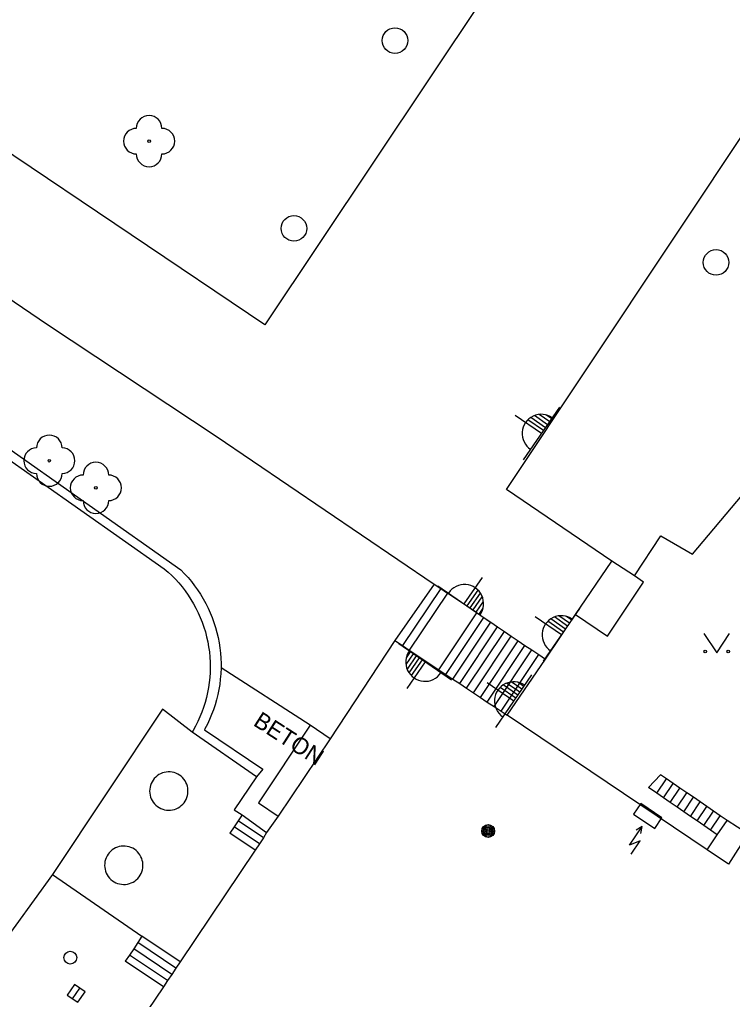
# Model space of a CAD drawing. Extents: x -539515 to -538098, y -1182060 to -1180157.
# Drawn here: x -538553.16 to -538525.3, y -1181673.44 to -1181635.15 of the extents above; entities that cross this region are included whole.
import ezdxf

# ---------------------------------------------------------------- set-up
doc = ezdxf.new("R2010")
doc.units = 0
for name, color, linetype in [('Vrstva 11', 7, 'Continuous'), ('Vrstva 22', 7, 'Continuous'), ('Vrstva 24', 7, 'Continuous'), ('Vrstva 25', 7, 'Continuous'), ('Vrstva 27', 7, 'Continuous'), ('Vrstva 28', 7, 'Continuous'), ('Vrstva 36', 7, 'Continuous'), ('Vrstva 37', 7, 'Continuous'), ('Vrstva 40', 7, 'Continuous'), ('Vrstva 5', 7, 'Continuous')]:
    doc.layers.add(name, color=color, linetype=linetype)

msp = doc.modelspace()

# ---------------------------------------------------------------- linework, layer by layer
at = {"layer": 'Vrstva 11'}
for p, q in [((-538555.13, -1181650.83), (-538546.86, -1181656.66)), ((-538555.23, -1181651.19), (-538547.51, -1181656.61)), ((-538536.699, -1181657.385), (-538538.198, -1181659.614)), ((-538536.5, -1181660.743), (-538535.015, -1181658.512)), ((-538536.231, -1181660.923), (-538534.748, -1181658.695)), ((-538535.961, -1181661.102), (-538534.484, -1181658.882)), ((-538535.691, -1181661.282), (-538534.215, -1181659.063)), ((-538535.421, -1181661.461), (-538533.946, -1181659.244)), ((-538535.152, -1181661.64), (-538533.677, -1181659.425)), ((-538534.882, -1181661.82), (-538533.409, -1181659.606)), ((-538534.612, -1181662), (-538533.139, -1181659.787)), ((-538534.342, -1181662.179), (-538532.87, -1181659.968)), ((-538541.81, -1181662.73), (-538545.29, -1181660.49)), ((-538547.58, -1181662.1), (-538551.87, -1181668.56)), ((-538546.42, -1181663), (-538547.58, -1181662.1)), ((-538541.026, -1181663.257), (-538541.81, -1181662.73)), ((-538528.11, -1181664.66), (-538528.58, -1181665.16)), ((-538528.254, -1181665.385), (-538527.875, -1181664.822)), ((-538527.991, -1181665.566), (-538527.612, -1181665.003)), ((-538527.729, -1181665.746), (-538527.35, -1181665.184)), ((-538527.466, -1181665.927), (-538527.087, -1181665.365)), ((-538527.203, -1181666.108), (-538526.824, -1181665.545)), ((-538526.94, -1181666.289), (-538526.561, -1181665.726)), ((-538526.678, -1181666.47), (-538526.299, -1181665.907)), ((-538526.415, -1181666.651), (-538526.036, -1181666.088)), ((-538526.152, -1181666.832), (-538525.773, -1181666.269)), ((-538524.695, -1181666.977), (-538525.51, -1181666.45)), ((-538543.789, -1181667.368), (-538544.78, -1181666.702)), ((-538543.63, -1181667.132), (-538544.621, -1181666.466)), ((-538543.949, -1181667.606), (-538544.94, -1181666.94)), ((-538551.87, -1181668.56), (-538555.71, -1181673.84)), ((-538551.87, -1181668.56), (-538548.38, -1181670.97)), ((-538546.886, -1181671.974), (-538548.38, -1181670.97)), ((-538547.051, -1181672.219), (-538548.539, -1181671.219)), ((-538547.38, -1181672.709), (-538548.868, -1181671.709)), ((-538547.215, -1181672.464), (-538548.703, -1181671.464)), ((-538547.542, -1181672.95), (-538549.03, -1181671.95))]:
    msp.add_line(p, q, dxfattribs=at)
for points in [[(-538529.132, -1181656.891), (-538528.1, -1181655.33), (-538526.86, -1181656.04), (-538524.92, -1181653.74)], [(-538528.77, -1181657.13), (-538529.132, -1181656.891), (-538530.01, -1181656.31)], [(-538547.51, -1181656.61), (-538547.359, -1181656.741), (-538547.213, -1181656.877), (-538547.074, -1181657.02), (-538546.939, -1181657.167), (-538546.811, -1181657.32), (-538546.689, -1181657.479), (-538546.574, -1181657.641), (-538546.465, -1181657.809), (-538546.363, -1181657.98), (-538546.268, -1181658.156), (-538546.18, -1181658.335), (-538546.099, -1181658.518), (-538546.026, -1181658.703), (-538545.96, -1181658.892), (-538545.901, -1181659.083), (-538545.851, -1181659.276), (-538545.808, -1181659.471), (-538545.773, -1181659.667), (-538545.746, -1181659.865), (-538545.727, -1181660.064), (-538545.716, -1181660.263), (-538545.713, -1181660.463), (-538545.718, -1181660.662), (-538545.73, -1181660.861), (-538545.751, -1181661.06), (-538545.78, -1181661.258), (-538545.817, -1181661.454), (-538545.861, -1181661.648), (-538545.913, -1181661.841), (-538545.973, -1181662.031), (-538546.041, -1181662.219), (-538546.116, -1181662.404), (-538546.198, -1181662.586), (-538546.288, -1181662.765), (-538546.384, -1181662.939), (-538546.42, -1181663)], [(-538546.86, -1181656.66), (-538546.717, -1181656.805), (-538546.579, -1181656.956), (-538546.448, -1181657.113), (-538546.323, -1181657.274), (-538546.204, -1181657.44), (-538546.092, -1181657.61), (-538545.986, -1181657.785), (-538545.888, -1181657.964), (-538545.796, -1181658.146), (-538545.712, -1181658.332), (-538545.635, -1181658.521), (-538545.566, -1181658.713), (-538545.504, -1181658.908), (-538545.45, -1181659.105), (-538545.403, -1181659.304), (-538545.365, -1181659.504), (-538545.334, -1181659.706), (-538545.311, -1181659.909), (-538545.296, -1181660.112), (-538545.29, -1181660.316), (-538545.29, -1181660.49), (-538545.3, -1181660.724), (-538545.317, -1181660.928), (-538545.342, -1181661.13), (-538545.375, -1181661.332), (-538545.416, -1181661.532), (-538545.465, -1181661.73), (-538545.521, -1181661.926), (-538545.585, -1181662.12), (-538545.657, -1181662.311), (-538545.736, -1181662.499), (-538545.822, -1181662.684), (-538545.916, -1181662.866), (-538545.94, -1181662.91)], [(-538536.96, -1181657.21), (-538536.699, -1181657.385), (-538536.44, -1181657.56)], [(-538531.429, -1181658.403), (-538530.18, -1181659.25), (-538528.77, -1181657.13)], [(-538536.77, -1181660.564), (-538535.29, -1181658.34), (-538536.44, -1181657.56), (-538537.937, -1181659.788)], [(-538535.29, -1181658.34), (-538535.015, -1181658.512), (-538534.748, -1181658.695), (-538534.484, -1181658.882), (-538534.215, -1181659.063), (-538533.946, -1181659.244), (-538533.677, -1181659.425), (-538533.409, -1181659.606), (-538533.139, -1181659.787), (-538532.87, -1181659.968), (-538532.6, -1181660.15)], [(-538538.49, -1181659.42), (-538538.198, -1181659.614), (-538537.937, -1181659.788), (-538536.77, -1181660.564), (-538536.5, -1181660.743), (-538536.231, -1181660.923), (-538535.961, -1181661.102), (-538535.691, -1181661.282), (-538535.421, -1181661.461), (-538535.152, -1181661.64), (-538534.882, -1181661.82), (-538534.612, -1181662), (-538534.342, -1181662.179), (-538534.1, -1181662.34)], [(-538545.94, -1181662.91), (-538543.65, -1181664.45), (-538543.9, -1181664.74), (-538546.42, -1181663)], [(-538541.81, -1181662.73), (-538543.83, -1181665.76), (-538543.057, -1181666.279)], [(-538546.581, -1181665.262), (-538546.589, -1181665.185), (-538546.605, -1181665.11), (-538546.628, -1181665.036), (-538546.659, -1181664.965), (-538546.697, -1181664.897), (-538546.742, -1181664.834), (-538546.793, -1181664.776), (-538546.85, -1181664.724), (-538546.912, -1181664.677), (-538546.979, -1181664.637), (-538547.049, -1181664.605), (-538547.122, -1181664.579), (-538547.197, -1181664.562), (-538547.274, -1181664.552), (-538547.352, -1181664.55), (-538547.429, -1181664.557), (-538547.505, -1181664.571), (-538547.579, -1181664.593), (-538547.651, -1181664.622), (-538547.719, -1181664.659), (-538547.783, -1181664.702), (-538547.842, -1181664.752), (-538547.896, -1181664.808), (-538547.944, -1181664.869), (-538547.985, -1181664.934), (-538548.019, -1181665.004), (-538548.046, -1181665.077), (-538548.065, -1181665.152), (-538548.077, -1181665.228), (-538548.08, -1181665.306), (-538548.075, -1181665.383), (-538548.063, -1181665.459), (-538548.043, -1181665.534), (-538548.015, -1181665.606), (-538547.979, -1181665.675), (-538547.937, -1181665.74), (-538547.889, -1181665.8), (-538547.834, -1181665.855), (-538547.774, -1181665.904), (-538547.71, -1181665.947), (-538547.641, -1181665.983), (-538547.569, -1181666.011), (-538547.494, -1181666.032), (-538547.418, -1181666.045), (-538547.341, -1181666.05), (-538547.263, -1181666.047), (-538547.187, -1181666.036), (-538547.111, -1181666.017), (-538547.039, -1181665.991), (-538546.969, -1181665.957), (-538546.903, -1181665.917), (-538546.842, -1181665.869), (-538546.786, -1181665.816), (-538546.735, -1181665.757), (-538546.691, -1181665.693), (-538546.654, -1181665.625), (-538546.624, -1181665.554), (-538546.602, -1181665.48), (-538546.587, -1181665.404), (-538546.58, -1181665.327), (-538546.581, -1181665.262)], [(-538543.9, -1181664.74), (-538544.77, -1181666.03), (-538544.462, -1181666.229), (-538543.51, -1181666.92)], [(-538525.51, -1181666.45), (-538525.773, -1181666.269), (-538526.036, -1181666.088), (-538526.299, -1181665.907), (-538526.561, -1181665.726), (-538526.824, -1181665.545), (-538527.087, -1181665.365), (-538527.35, -1181665.184), (-538527.612, -1181665.003), (-538527.875, -1181664.822), (-538528.11, -1181664.66)], [(-538525.895, -1181667.009), (-538526.152, -1181666.832), (-538526.415, -1181666.651), (-538526.678, -1181666.47), (-538526.94, -1181666.289), (-538527.203, -1181666.108), (-538527.466, -1181665.927), (-538527.729, -1181665.746), (-538527.991, -1181665.566), (-538528.254, -1181665.385), (-538528.58, -1181665.16)], [(-538544.462, -1181666.229), (-538544.621, -1181666.466), (-538544.78, -1181666.702), (-538544.94, -1181666.94)], [(-538526.287, -1181667.603), (-538525.895, -1181667.009), (-538525.51, -1181666.45)], [(-538548.341, -1181668.162), (-538548.349, -1181668.085), (-538548.365, -1181668.01), (-538548.388, -1181667.936), (-538548.419, -1181667.865), (-538548.457, -1181667.797), (-538548.502, -1181667.734), (-538548.553, -1181667.676), (-538548.61, -1181667.624), (-538548.672, -1181667.577), (-538548.739, -1181667.537), (-538548.809, -1181667.505), (-538548.882, -1181667.479), (-538548.957, -1181667.462), (-538549.034, -1181667.452), (-538549.112, -1181667.45), (-538549.189, -1181667.457), (-538549.265, -1181667.471), (-538549.339, -1181667.493), (-538549.411, -1181667.522), (-538549.479, -1181667.559), (-538549.543, -1181667.602), (-538549.602, -1181667.652), (-538549.656, -1181667.708), (-538549.704, -1181667.769), (-538549.745, -1181667.834), (-538549.779, -1181667.904), (-538549.806, -1181667.977), (-538549.825, -1181668.052), (-538549.837, -1181668.128), (-538549.84, -1181668.206), (-538549.835, -1181668.283), (-538549.823, -1181668.359), (-538549.803, -1181668.434), (-538549.775, -1181668.506), (-538549.739, -1181668.575), (-538549.697, -1181668.64), (-538549.649, -1181668.7), (-538549.594, -1181668.755), (-538549.534, -1181668.804), (-538549.47, -1181668.847), (-538549.401, -1181668.883), (-538549.329, -1181668.911), (-538549.254, -1181668.932), (-538549.178, -1181668.945), (-538549.101, -1181668.95), (-538549.023, -1181668.947), (-538548.947, -1181668.936), (-538548.871, -1181668.917), (-538548.799, -1181668.891), (-538548.729, -1181668.857), (-538548.663, -1181668.817), (-538548.602, -1181668.769), (-538548.546, -1181668.716), (-538548.495, -1181668.657), (-538548.451, -1181668.593), (-538548.414, -1181668.525), (-538548.384, -1181668.454), (-538548.362, -1181668.38), (-538548.347, -1181668.304), (-538548.34, -1181668.227), (-538548.341, -1181668.162)], [(-538548.38, -1181670.97), (-538548.539, -1181671.219), (-538548.703, -1181671.464), (-538548.868, -1181671.709), (-538549.03, -1181671.95)]]:
    msp.add_lwpolyline(points, dxfattribs=at)
at = {"layer": 'Vrstva 22'}
for centre in [(-538548.1, -1181639.9), (-538552, -1181652.39), (-538550.18, -1181653.45)]:
    msp.add_circle(centre, 0.05, dxfattribs=at)
for centre, start, end in [((-538548.1, -1181639.4), 0, 180), ((-538548.6, -1181639.9), 90, 270), ((-538547.6, -1181639.9), 270, 90), ((-538548.1, -1181640.4), 180, 0), ((-538552, -1181651.89), 0, 180), ((-538552.5, -1181652.39), 90, 270), ((-538551.5, -1181652.39), 270, 90), ((-538550.18, -1181652.95), 0, 180), ((-538552, -1181652.89), 180, 0), ((-538550.68, -1181653.45), 90, 270), ((-538549.68, -1181653.45), 270, 90), ((-538550.18, -1181653.95), 180, 0)]:
    msp.add_arc(centre, 0.5, start, end, dxfattribs=at)
at = {"layer": 'Vrstva 24'}
for p, q in [((-538529.321, -1181667.417), (-538528.832, -1181666.691)), ((-538528.832, -1181666.691), (-538529.06, -1181666.833)), ((-538528.878, -1181666.956), (-538528.832, -1181666.691)), ((-538528.904, -1181667.245), (-538529.321, -1181667.417)), ((-538529.254, -1181667.765), (-538528.904, -1181667.245))]:
    msp.add_line(p, q, dxfattribs=at)
msp.add_lwpolyline([(-538529.163, -1181666.207), (-538528.334, -1181666.766), (-538528.055, -1181666.351), (-538528.884, -1181665.792)], close=True, dxfattribs=at)
at = {"layer": 'Vrstva 25'}
for radius in [0.25, 0.2, 0.15, 0.1, 0.05]:
    msp.add_circle((-538534.848, -1181666.863), radius, dxfattribs=at)
at = {"layer": 'Vrstva 27'}
msp.add_line((-538551.089, -1181673.417), (-538550.811, -1181673.003), dxfattribs=at)
msp.add_lwpolyline([(-538550.882, -1181673.557), (-538550.603, -1181673.142), (-538551.018, -1181672.863), (-538551.297, -1181673.278)], close=True, dxfattribs=at)
for centre in [(-538538.49, -1181635.97), (-538542.44, -1181643.31), (-538525.94, -1181644.64)]:
    msp.add_circle(centre, 0.5, dxfattribs=at)
at = {"layer": 'Vrstva 28'}
msp.add_circle((-538551.18, -1181671.81), 0.25, dxfattribs=at)
at = {"layer": 'Vrstva 36'}
msp.add_lwpolyline([(-538526.412, -1181659.148), (-538525.912, -1181659.898), (-538525.412, -1181659.148)], dxfattribs=at)
for centre in [(-538526.362, -1181659.848), (-538525.463, -1181659.848)]:
    msp.add_circle(centre, 0.05, dxfattribs=at)
at = {"layer": 'Vrstva 37'}
for p, q in [((-538533.469, -1181652.36), (-538532.051, -1181650.3)), ((-538532.76, -1181651.33), (-538533.796, -1181650.617)), ((-538532.601, -1181651.099), (-538533.181, -1181650.7)), ((-538532.522, -1181650.984), (-538533.041, -1181650.627)), ((-538532.443, -1181650.869), (-538532.86, -1181650.581)), ((-538532.363, -1181650.753), (-538532.592, -1181650.596)), ((-538532.681, -1181651.215), (-538533.294, -1181650.792)), ((-538535.78, -1181657.986), (-538535.067, -1181656.95)), ((-538536.81, -1181657.277), (-538534.75, -1181658.695)), ((-538535.665, -1181658.065), (-538535.242, -1181657.452)), ((-538535.549, -1181658.145), (-538535.15, -1181657.565)), ((-538535.434, -1181658.224), (-538535.077, -1181657.705)), ((-538535.319, -1181658.303), (-538535.031, -1181657.886)), ((-538535.203, -1181658.383), (-538535.046, -1181658.154)), ((-538532.689, -1181660.23), (-538531.271, -1181658.17)), ((-538531.98, -1181659.2), (-538533.016, -1181658.487)), ((-538531.901, -1181659.085), (-538532.514, -1181658.662)), ((-538531.821, -1181658.969), (-538532.401, -1181658.57)), ((-538531.742, -1181658.854), (-538532.261, -1181658.497)), ((-538531.663, -1181658.739), (-538532.08, -1181658.451)), ((-538531.583, -1181658.623), (-538531.812, -1181658.466)), ((-538536.284, -1181660.965), (-538538.344, -1181659.547)), ((-538537.775, -1181659.939), (-538538.063, -1181660.356)), ((-538537.891, -1181659.859), (-538538.048, -1181660.088)), ((-538537.314, -1181660.256), (-538538.027, -1181661.292)), ((-538537.66, -1181660.018), (-538538.017, -1181660.537)), ((-538537.545, -1181660.097), (-538537.944, -1181660.677)), ((-538537.429, -1181660.177), (-538537.852, -1181660.79)), ((-538533.845, -1181661.785), (-538534.881, -1181661.072)), ((-538534.554, -1181662.815), (-538533.136, -1181660.755)), ((-538533.607, -1181661.439), (-538534.126, -1181661.082)), ((-538533.528, -1181661.324), (-538533.945, -1181661.036)), ((-538533.448, -1181661.208), (-538533.677, -1181661.051)), ((-538533.766, -1181661.67), (-538534.379, -1181661.247)), ((-538533.686, -1181661.554), (-538534.266, -1181661.155))]:
    msp.add_line(p, q, dxfattribs=at)
for centre, start, end in [((-538532.767, -1181651.325), 54.8473, 236.0933), ((-538535.775, -1181657.979), 324.8473, 146.0933), ((-538531.987, -1181659.195), 54.8473, 236.0933), ((-538537.319, -1181660.263), 144.8473, 326.0933), ((-538533.852, -1181661.78), 54.8473, 236.0933)]:
    msp.add_arc(centre, 0.75, start, end, dxfattribs=at)
at = {"layer": 'Vrstva 5'}
for p, q in [((-538534.469, -1181633.448), (-538543.58, -1181647.076)), ((-538543.58, -1181647.076), (-538560.54, -1181635.67)), ((-538534.13, -1181653.51), (-538524.3, -1181638.74)), ((-538563.167, -1181639.556), (-538552.07, -1181647.06)), ((-538552.07, -1181647.06), (-538545.48, -1181651.43)), ((-538545.48, -1181651.43), (-538536.96, -1181657.21)), ((-538530.01, -1181656.31), (-538534.13, -1181653.51)), ((-538531.429, -1181658.403), (-538530.01, -1181656.31)), ((-538536.96, -1181657.21), (-538538.49, -1181659.42)), ((-538532.6, -1181660.15), (-538531.429, -1181658.403)), ((-538538.49, -1181659.42), (-538541.026, -1181663.257)), ((-538534.1, -1181662.34), (-538532.6, -1181660.15)), ((-538526.287, -1181667.603), (-538534.1, -1181662.34)), ((-538541.026, -1181663.257), (-538543.057, -1181666.279)), ((-538543.057, -1181666.279), (-538543.51, -1181666.92)), ((-538543.63, -1181667.132), (-538543.789, -1181667.368)), ((-538543.51, -1181666.92), (-538543.63, -1181667.132)), ((-538524.695, -1181666.977), (-538525.46, -1181668.16)), ((-538543.789, -1181667.368), (-538543.949, -1181667.606)), ((-538543.949, -1181667.606), (-538546.886, -1181671.974)), ((-538525.46, -1181668.16), (-538526.287, -1181667.603)), ((-538546.886, -1181671.974), (-538547.051, -1181672.219)), ((-538547.215, -1181672.464), (-538547.38, -1181672.709)), ((-538547.051, -1181672.219), (-538547.215, -1181672.464)), ((-538547.542, -1181672.95), (-538550.529, -1181677.393)), ((-538547.38, -1181672.709), (-538547.542, -1181672.95))]:
    msp.add_line(p, q, dxfattribs=at)

# ---------------------------------------------------------------- texts
at = {"layer": 'Vrstva 40'}
msp.add_text('BETON', height=0.65, rotation=327.2283, dxfattribs=at).set_placement((-538544.067, -1181662.71))

doc.saveas('drawing.dxf')
